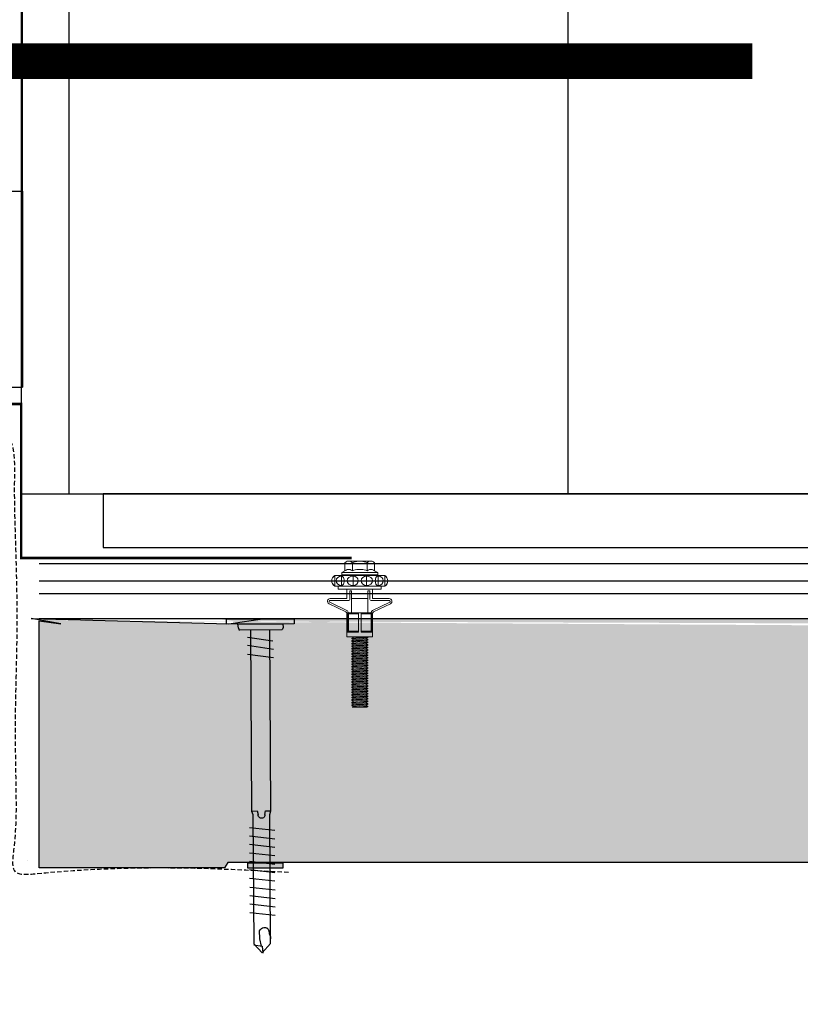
# Model space of a CAD drawing. Header units: millimetres. Extents: x -312551 to 250764, y -35891 to 59426.
# Tile 257 of 316: x 156237 to 156456, y 9420 to 9696. Entities that reach past the tile are written whole.
import ezdxf

# ---------------------------------------------------------------- set-up
doc = ezdxf.new("R2010")
doc.units = ezdxf.units.MM
doc.header["$LTSCALE"] = 2.5
doc.linetypes.add('HIDDEN', pattern=[0.375, 0.25, -0.125])
for name, color, linetype in [('A419100ND1', 7, 'Continuous'), ('AWP70', 7, 'Continuous'), ('GLAZING', 1, 'Continuous'), ('NF-AS BUILT', 7, 'Continuous'), ('Profile', 7, 'Continuous'), ('Rails', 1, 'Continuous'), ('TERR TILE 600', 160, 'Continuous'), ('Terrace', 6, 'Continuous'), ('Terracotta Tile', 30, 'Continuous')]:
    doc.layers.add(name, color=color, linetype=linetype)

# ---------------------------------------------------------------- blocks, each defined once
blk = doc.blocks.new('KP Tile fastener')
at = {"layer": 'Rails', "color": 7, "linetype": 'Continuous', "lineweight": 0}
for p, q in [((2.63, 3.85), (2.63, 8.3)), ((3.13, 3.04), (3.13, 8.33)), ((5.95, 3.6), (3.61, 8.44)), ((6.37, 3.87), (4.05, 8.63)), ((-3.59, 7.37), (-3.87, 7.02)), ((-3.87, 0), (-3.87, 7.02)), ((-3.5, 7.37), (-3.73, 7.02)), ((-3.73, 7.02), (-1.04, 7.02)), ((-3.63, 5.7), (-3.73, 5.14)), ((-3.34, 6.17), (-3.63, 5.7)), ((-3.24, 7.64), (-3.59, 7.37)), ((-3.18, 7.63), (-3.5, 7.37)), ((-2.9, 6.49), (-3.34, 6.17)), ((-2.83, 7.81), (-3.24, 7.64)), ((-2.8, 7.8), (-3.18, 7.63)), ((-2.39, 6.6), (-2.9, 6.49)), ((-2.39, 7.87), (-2.83, 7.81)), ((-2.39, 7.86), (-2.8, 7.8)), ((-1.94, 7.82), (-2.39, 7.87)), ((-1.97, 7.8), (-2.39, 7.86)), ((-1.87, 6.49), (-2.39, 6.6)), ((-1.59, 7.63), (-1.97, 7.8)), ((-1.53, 7.65), (-1.94, 7.82)), ((-1.43, 6.17), (-1.87, 6.49)), ((-1.27, 7.37), (-1.59, 7.63)), ((-1.18, 7.38), (-1.53, 7.65)), ((-1.14, 5.7), (-1.43, 6.17)), ((-1.04, 7.02), (-1.27, 7.37)), ((-0.9, 7.02), (-1.18, 7.38)), ((-1.04, 5.14), (-1.14, 5.7)), ((-0.9, 0), (-0.9, 7.02)), ((-0.9, 6.03), (0, 6.03)), ((0, 0), (0, 6.03)), ((0, 0), (0, 6.03)), ((-7.87, 3.5), (-7.92, 3.12)), ((-7.92, 0), (-7.92, 3.12)), ((-7.92, 3.12), (-7.87, 2.73)), ((-7.71, 3.86), (-7.87, 3.5)), ((-7.47, 4.16), (-7.71, 3.86)), ((-7.47, 4.16), (-5.19, 4.16)), ((-5.53, 3.49), (-5.58, 3.12)), ((-5.58, 3.12), (-5.53, 2.74)), ((-5.4, 3.85), (-5.53, 3.49)), ((-5.19, 4.15), (-5.4, 3.85)), ((-5.19, 4.16), (-4.68, 5.04)), ((-4.68, 0), (-4.68, 5.04)), ((-4.68, 5.04), (-4.05, 5.04)), ((-4.05, 0), (-4.05, 5.04)), ((-3.73, 5.14), (-1.04, 5.14)), ((-3.73, 5.14), (-3.63, 4.82)), ((-3.63, 4.82), (-3.34, 4.54)), ((-3.34, 3.07), (-3.63, 2.53)), ((-3.34, 4.54), (-2.39, 4.3)), ((-2.9, 3.44), (-3.34, 3.07)), ((-2.39, 3.57), (-2.9, 3.44)), ((-2.39, 4.3), (-1.43, 4.54)), ((-1.87, 3.44), (-2.39, 3.57)), ((-1.43, 3.07), (-1.87, 3.44)), ((-1.43, 4.54), (-1.14, 4.82)), ((-1.14, 2.53), (-1.43, 3.07)), ((-1.14, 4.82), (-1.04, 5.14)), ((0, 3.6), (2.38, 3.6)), ((0.43, 2.28), (0.43, 2.79)), ((0.43, 2.79), (2.88, 2.79)), ((6.6, 0.36), (6.6, 3.69)), ((6.6, 3.51), (12, 3.51)), ((6.6, 3.33), (12, 3.33)), ((6.6, 3.33), (6.87, 3.2)), ((6.87, 0.36), (6.87, 3.2)), ((6.87, 3.2), (11.73, 3.2)), ((6.95, 3.6), (12, 3.6)), ((11.73, 3.2), (12, 3.33)), ((11.73, 0.36), (11.73, 3.2)), ((12, 0.36), (12, 3.6)), ((12, 3.6), (13.35, 3.6)), ((13.35, 0), (13.35, 3.6)), ((-7.9, 0.43), (-7.92, 0)), ((-7.9, 0.43), (-7.92, 0)), ((-7.9, -0.43), (-7.92, 0)), ((-7.9, -0.43), (-7.92, 0)), ((-7.84, 0.86), (-7.9, 0.43)), ((-7.87, 2.73), (-7.71, 2.38)), ((-7.75, 1.28), (-7.84, 0.86)), ((-7.62, 1.69), (-7.75, 1.28)), ((-7.71, 2.38), (-7.47, 2.08)), ((-7.47, 2.08), (-7.62, 1.69)), ((-7.47, 2.08), (-5.19, 2.08)), ((-5.56, 0.42), (-5.58, 0)), ((-5.56, 0.42), (-5.58, 0)), ((-5.56, -0.42), (-5.58, 0)), ((-5.56, -0.42), (-5.58, 0)), ((-5.52, 0.85), (-5.56, 0.42)), ((-5.53, 2.74), (-5.4, 2.39)), ((-5.44, 1.28), (-5.52, 0.85)), ((-5.33, 1.69), (-5.44, 1.28)), ((-5.4, 2.39), (-5.19, 2.08)), ((-5.2, 2.08), (-5.33, 1.69)), ((-4.68, 0), (-4.68, -5.04)), ((-4.05, 2.09), (-3.87, 2.09)), ((-4.05, 0), (-4.05, -5.04)), ((-3.63, 2.53), (-3.73, 1.88)), ((-3.73, 1.88), (-1.04, 1.88)), ((-3.73, 1.88), (-3.63, 1.32)), ((-3.63, 1.32), (-3.34, 0.85)), ((-3.34, 0.85), (-2.9, 0.53)), ((-2.9, 0.53), (-2.39, 0.42)), ((-2.9, 0.53), (-2.39, 0.42)), ((-2.39, 0.42), (-1.87, 0.53)), ((-2.39, 0.42), (-1.87, 0.53)), ((-1.87, 0.53), (-1.43, 0.85)), ((-1.43, 0.85), (-1.14, 1.32)), ((-1.04, 1.88), (-1.14, 2.53)), ((-1.14, 1.32), (-1.04, 1.88)), ((0, 0), (0, -6.03)), ((0, 0), (0, -6.03)), ((0.43, 2.28), (6.6, 2.28)), ((2.63, 2.28), (2.63, -2.28)), ((6.6, 0.36), (12, 0.36)), ((6.6, 0.36), (6.6, -3.69)), ((13.35, 2.2), (13.38, 2.25)), ((13.35, 0), (13.35, -3.6)), ((13.38, 2.25), (13.74, -2.25)), ((13.38, 2.25), (13.53, 2.25)), ((13.53, 2.25), (13.89, -2.25)), ((13.53, 2.25), (13.77, 1.84)), ((13.77, 1.84), (13.78, 1.82)), ((13.78, 1.82), (13.8, 1.81)), ((13.8, 1.81), (13.81, 1.81)), ((13.81, 1.81), (13.83, 1.81)), ((13.82, 1.81), (14.17, -1.81)), ((13.83, 1.81), (13.85, 1.82)), ((13.85, 1.82), (13.86, 1.84)), ((13.86, 1.84), (14.1, 2.25)), ((14.1, 2.25), (14.46, -2.25)), ((14.1, 2.25), (14.25, 2.25)), ((14.25, 2.25), (14.61, -2.25)), ((14.25, 2.25), (14.49, 1.84)), ((14.49, 1.84), (14.5, 1.82)), ((14.5, 1.82), (14.52, 1.81)), ((14.52, 1.81), (14.53, 1.81)), ((14.53, 1.81), (14.55, 1.81)), ((14.54, 1.81), (14.89, -1.81)), ((14.55, 1.81), (14.57, 1.82)), ((14.57, 1.82), (14.58, 1.84)), ((14.58, 1.84), (14.82, 2.25)), ((14.82, 2.25), (15.18, -2.25)), ((14.82, 2.25), (14.97, 2.25)), ((14.97, 2.25), (15.33, -2.25)), ((14.97, 2.25), (15.21, 1.84)), ((15.21, 1.84), (15.22, 1.82)), ((15.22, 1.82), (15.24, 1.81)), ((15.24, 1.81), (15.25, 1.81)), ((15.25, 1.81), (15.27, 1.81)), ((15.26, 1.81), (15.61, -1.81)), ((15.27, 1.81), (15.29, 1.82)), ((15.29, 1.82), (15.3, 1.84)), ((15.3, 1.84), (15.54, 2.25)), ((15.54, 2.25), (15.9, -2.25)), ((15.54, 2.25), (15.69, 2.25)), ((15.69, 2.25), (16.05, -2.25)), ((15.69, 2.25), (15.93, 1.84)), ((15.93, 1.84), (15.94, 1.82)), ((15.94, 1.82), (15.96, 1.81)), ((15.96, 1.81), (15.97, 1.81)), ((15.97, 1.81), (15.99, 1.81)), ((15.98, 1.81), (16.33, -1.81)), ((15.99, 1.81), (16.01, 1.82)), ((16.01, 1.82), (16.02, 1.84)), ((16.02, 1.84), (16.26, 2.25)), ((16.26, 2.25), (16.62, -2.25)), ((16.26, 2.25), (16.41, 2.25)), ((16.41, 2.25), (16.77, -2.25)), ((16.41, 2.25), (16.65, 1.84)), ((16.65, 1.84), (16.66, 1.82)), ((16.66, 1.82), (16.68, 1.81)), ((16.68, 1.81), (16.69, 1.81)), ((16.69, 1.81), (16.71, 1.81)), ((16.7, 1.81), (17.05, -1.81)), ((16.71, 1.81), (16.73, 1.82)), ((16.73, 1.82), (16.74, 1.84)), ((16.74, 1.84), (16.98, 2.25)), ((16.98, 2.25), (17.34, -2.25)), ((16.98, 2.25), (17.13, 2.25)), ((17.13, 2.25), (17.49, -2.25)), ((17.13, 2.25), (17.37, 1.84)), ((17.37, 1.84), (17.38, 1.82)), ((17.38, 1.82), (17.4, 1.81)), ((17.4, 1.81), (17.41, 1.81)), ((17.41, 1.81), (17.43, 1.81)), ((17.42, 1.81), (17.77, -1.81)), ((17.43, 1.81), (17.45, 1.82)), ((17.45, 1.82), (17.46, 1.84)), ((17.46, 1.84), (17.7, 2.25)), ((17.7, 2.25), (18.06, -2.25)), ((17.7, 2.25), (17.85, 2.25)), ((17.85, 2.25), (18.21, -2.25)), ((17.85, 2.25), (18.09, 1.84)), ((18.09, 1.84), (18.1, 1.82)), ((18.1, 1.82), (18.12, 1.81)), ((18.12, 1.81), (18.13, 1.81)), ((18.13, 1.81), (18.15, 1.81)), ((18.14, 1.81), (18.49, -1.81)), ((18.15, 1.81), (18.17, 1.82)), ((18.17, 1.82), (18.18, 1.84)), ((18.18, 1.84), (18.42, 2.25)), ((18.42, 2.25), (18.78, -2.25)), ((18.42, 2.25), (18.57, 2.25)), ((18.57, 2.25), (18.93, -2.25)), ((18.57, 2.25), (18.81, 1.84)), ((18.81, 1.84), (18.82, 1.82)), ((18.82, 1.82), (18.84, 1.81)), ((18.84, 1.81), (18.85, 1.81)), ((18.85, 1.81), (18.87, 1.81)), ((18.86, 1.81), (19.21, -1.81)), ((18.87, 1.81), (18.89, 1.82)), ((18.89, 1.82), (18.9, 1.84)), ((18.9, 1.84), (19.14, 2.25)), ((19.14, 2.25), (19.5, -2.25)), ((19.14, 2.25), (19.29, 2.25)), ((19.29, 2.25), (19.65, -2.25)), ((19.29, 2.25), (19.53, 1.84)), ((19.53, 1.84), (19.54, 1.82)), ((19.54, 1.82), (19.56, 1.81)), ((19.56, 1.81), (19.57, 1.81)), ((19.57, 1.81), (19.59, 1.81)), ((19.58, 1.81), (19.93, -1.81)), ((19.59, 1.81), (19.61, 1.82)), ((19.61, 1.82), (19.62, 1.84)), ((19.62, 1.84), (19.86, 2.25)), ((19.86, 2.25), (20.22, -2.25)), ((19.86, 2.25), (20.01, 2.25)), ((20.01, 2.25), (20.37, -2.25)), ((20.01, 2.25), (20.25, 1.84)), ((20.25, 1.84), (20.26, 1.82)), ((20.26, 1.82), (20.28, 1.81)), ((20.28, 1.81), (20.29, 1.81)), ((20.29, 1.81), (20.31, 1.81)), ((20.3, 1.81), (20.65, -1.81)), ((20.31, 1.81), (20.33, 1.82)), ((20.33, 1.82), (20.34, 1.84)), ((20.34, 1.84), (20.58, 2.25)), ((20.58, 2.25), (20.94, -2.25)), ((20.58, 2.25), (20.73, 2.25)), ((20.73, 2.25), (21.09, -2.25)), ((20.73, 2.25), (20.97, 1.84)), ((20.97, 1.84), (20.98, 1.82)), ((20.98, 1.82), (21, 1.81)), ((21, 1.81), (21.01, 1.81)), ((21.01, 1.81), (21.03, 1.81)), ((21.02, 1.81), (21.37, -1.81)), ((21.03, 1.81), (21.05, 1.82)), ((21.05, 1.82), (21.06, 1.84)), ((21.06, 1.84), (21.3, 2.25)), ((21.3, 2.25), (21.66, -2.25)), ((21.3, 2.25), (21.45, 2.25)), ((21.45, 2.25), (21.81, -2.25)), ((21.45, 2.25), (21.69, 1.84)), ((21.69, 1.84), (21.7, 1.82)), ((21.7, 1.82), (21.72, 1.81)), ((21.72, 1.81), (21.73, 1.81)), ((21.73, 1.81), (21.75, 1.81)), ((21.74, 1.81), (22.09, -1.81)), ((21.75, 1.81), (21.77, 1.82)), ((21.77, 1.82), (21.78, 1.84)), ((21.78, 1.84), (22.02, 2.25)), ((22.02, 2.25), (22.38, -2.25)), ((22.02, 2.25), (22.17, 2.25)), ((22.17, 2.25), (22.53, -2.25)), ((22.17, 2.25), (22.41, 1.84)), ((22.41, 1.84), (22.42, 1.82)), ((22.42, 1.82), (22.44, 1.81)), ((22.44, 1.81), (22.45, 1.81)), ((22.45, 1.81), (22.47, 1.81)), ((22.46, 1.81), (22.81, -1.81)), ((22.47, 1.81), (22.49, 1.82)), ((22.49, 1.82), (22.5, 1.84)), ((22.5, 1.84), (22.74, 2.25)), ((22.74, 2.25), (23.1, -2.25)), ((22.74, 2.25), (22.89, 2.25)), ((22.89, 2.25), (23.25, -2.25)), ((22.89, 2.25), (23.13, 1.84)), ((23.13, 1.84), (23.14, 1.82)), ((23.14, 1.82), (23.16, 1.81)), ((23.16, 1.81), (23.17, 1.81)), ((23.17, 1.81), (23.19, 1.81)), ((23.18, 1.81), (23.53, -1.81)), ((23.19, 1.81), (23.21, 1.82)), ((23.21, 1.82), (23.22, 1.84)), ((23.22, 1.84), (23.46, 2.25)), ((23.46, 2.25), (23.82, -2.25)), ((23.46, 2.25), (23.61, 2.25)), ((23.61, 2.25), (23.97, -2.25)), ((23.61, 2.25), (23.85, 1.84)), ((23.85, 1.84), (23.86, 1.82)), ((23.86, 1.82), (23.88, 1.81)), ((23.88, 1.81), (23.89, 1.81)), ((23.89, 1.81), (23.91, 1.81)), ((23.9, 1.81), (24.25, -1.81)), ((23.91, 1.81), (23.93, 1.82)), ((23.93, 1.82), (23.94, 1.84)), ((23.94, 1.84), (24.18, 2.25)), ((24.18, 2.25), (24.54, -2.25)), ((24.18, 2.25), (24.33, 2.25)), ((24.33, 2.25), (24.69, -2.25)), ((24.33, 2.25), (24.57, 1.84)), ((24.57, 1.84), (24.58, 1.82)), ((24.58, 1.82), (24.6, 1.81)), ((24.6, 1.81), (24.61, 1.81)), ((24.61, 1.81), (24.63, 1.81)), ((24.62, 1.81), (24.97, -1.81)), ((24.63, 1.81), (24.65, 1.82)), ((24.65, 1.82), (24.66, 1.84)), ((24.66, 1.84), (24.9, 2.25)), ((24.9, 2.25), (25.26, -2.25)), ((24.9, 2.25), (25.05, 2.25)), ((25.05, 2.25), (25.41, -2.25)), ((25.05, 2.25), (25.29, 1.84)), ((25.29, 1.84), (25.3, 1.82)), ((25.3, 1.82), (25.32, 1.81)), ((25.32, 1.81), (25.33, 1.81)), ((25.33, 1.81), (25.35, 1.81)), ((25.34, 1.81), (25.69, -1.81)), ((25.35, 1.81), (25.37, 1.82)), ((25.37, 1.82), (25.38, 1.84)), ((25.38, 1.84), (25.62, 2.25)), ((25.62, 2.25), (25.98, -2.25)), ((25.62, 2.25), (25.77, 2.25)), ((25.77, 2.25), (26.13, -2.25)), ((25.77, 2.25), (26.01, 1.84)), ((26.01, 1.84), (26.02, 1.82)), ((26.02, 1.82), (26.04, 1.81)), ((26.04, 1.81), (26.05, 1.81)), ((26.05, 1.81), (26.07, 1.81)), ((26.06, 1.81), (26.41, -1.81)), ((26.07, 1.81), (26.09, 1.82)), ((26.09, 1.82), (26.1, 1.84)), ((26.1, 1.84), (26.34, 2.25)), ((26.34, 2.25), (26.7, -2.25)), ((26.34, 2.25), (26.49, 2.25)), ((26.49, 2.25), (26.85, -2.25)), ((26.49, 2.25), (26.73, 1.84)), ((26.73, 1.84), (26.74, 1.82)), ((26.74, 1.82), (26.76, 1.81)), ((26.76, 1.81), (26.77, 1.81)), ((26.77, 1.81), (26.79, 1.81)), ((26.78, 1.81), (27.13, -1.81)), ((26.79, 1.81), (26.81, 1.82)), ((26.81, 1.82), (26.82, 1.84)), ((26.82, 1.84), (27.06, 2.25)), ((27.06, 2.25), (27.42, -2.25)), ((27.06, 2.25), (27.21, 2.25)), ((27.21, 2.25), (27.57, -2.25)), ((27.21, 2.25), (27.45, 1.84)), ((27.45, 1.84), (27.46, 1.82)), ((27.46, 1.82), (27.48, 1.81)), ((27.48, 1.81), (27.49, 1.81)), ((27.49, 1.81), (27.51, 1.81)), ((27.5, 1.81), (27.85, -1.81)), ((27.51, 1.81), (27.53, 1.82)), ((27.53, 1.82), (27.54, 1.84)), ((27.54, 1.84), (27.78, 2.25)), ((27.78, 2.25), (28.14, -2.25)), ((27.78, 2.25), (27.93, 2.25)), ((27.93, 2.25), (28.29, -2.25)), ((27.93, 2.25), (28.17, 1.84)), ((28.17, 1.84), (28.18, 1.82)), ((28.18, 1.82), (28.2, 1.81)), ((28.2, 1.81), (28.21, 1.81)), ((28.21, 1.81), (28.23, 1.81)), ((28.22, 1.81), (28.57, -1.81)), ((28.23, 1.81), (28.25, 1.82)), ((28.25, 1.82), (28.26, 1.84)), ((28.26, 1.84), (28.5, 2.25)), ((28.5, 2.25), (28.86, -2.25)), ((28.5, 2.25), (28.65, 2.25)), ((28.65, 2.25), (29.01, -2.25)), ((28.65, 2.25), (28.89, 1.84)), ((28.89, 1.84), (28.9, 1.82)), ((28.9, 1.82), (28.92, 1.81)), ((28.92, 1.81), (28.93, 1.81)), ((28.93, 1.81), (28.95, 1.81)), ((28.94, 1.81), (29.29, -1.81)), ((28.95, 1.81), (28.97, 1.82)), ((28.97, 1.82), (28.98, 1.84)), ((28.98, 1.84), (29.22, 2.25)), ((29.22, 2.25), (29.58, -2.25)), ((29.22, 2.25), (29.37, 2.25)), ((29.37, 2.25), (29.73, -2.25)), ((29.37, 2.25), (29.61, 1.84)), ((29.61, 1.84), (29.62, 1.82)), ((29.62, 1.82), (29.64, 1.81)), ((29.64, 1.81), (29.65, 1.81)), ((29.65, 1.81), (29.67, 1.81)), ((29.66, 1.81), (30.01, -1.81)), ((29.67, 1.81), (29.69, 1.82)), ((29.69, 1.82), (29.7, 1.84)), ((29.7, 1.84), (29.94, 2.25)), ((29.94, 2.25), (30.09, 2.25)), ((29.94, 2.25), (30.3, -2.25)), ((30.09, 2.25), (30.33, 1.84)), ((30.09, 2.25), (30.45, -2.25)), ((30.33, 1.84), (30.34, 1.82)), ((30.34, 1.82), (30.36, 1.81)), ((30.36, 1.81), (30.37, 1.81)), ((30.37, 1.81), (30.39, 1.81)), ((30.38, 1.81), (30.73, -1.81)), ((30.39, 1.81), (30.41, 1.82)), ((30.41, 1.82), (30.42, 1.84)), ((30.42, 1.84), (30.66, 2.25)), ((30.66, 2.25), (30.81, 2.25)), ((30.66, 2.25), (31.02, -2.25)), ((30.81, 2.25), (31.05, 1.84)), ((30.81, 2.25), (31.17, -2.25)), ((31.05, 1.84), (31.06, 1.82)), ((31.06, 1.82), (31.08, 1.81)), ((31.08, 1.81), (31.09, 1.81)), ((31.09, 1.81), (31.11, 1.81)), ((31.1, 1.81), (31.45, -1.81)), ((31.11, 1.81), (31.13, 1.82)), ((31.13, 1.82), (31.14, 1.84)), ((31.14, 1.84), (31.38, 2.25)), ((31.38, 2.25), (31.53, 2.25)), ((31.38, 2.25), (31.74, -2.25)), ((31.53, 2.25), (31.77, 1.84)), ((31.53, 2.25), (31.89, -2.25)), ((31.77, 1.84), (31.78, 1.82)), ((31.78, 1.82), (31.8, 1.81)), ((31.8, 1.81), (31.81, 1.81)), ((31.81, 1.81), (31.83, 1.81)), ((31.82, 1.81), (32.17, -1.81)), ((31.83, 1.81), (31.85, 1.82)), ((31.85, 1.82), (31.86, 1.84)), ((31.86, 1.84), (32.1, 2.25)), ((32.1, 2.25), (32.25, 2.25)), ((32.1, 2.25), (32.46, -2.25)), ((32.25, 2.25), (32.49, 1.84)), ((32.25, 2.25), (32.61, -2.25)), ((32.49, 1.84), (32.5, 1.82)), ((32.5, 1.82), (32.52, 1.81)), ((32.52, 1.81), (32.53, 1.81)), ((32.53, 1.81), (32.55, 1.81)), ((32.54, 1.81), (32.89, -1.81)), ((32.55, 1.81), (32.57, 1.82)), ((32.57, 1.82), (32.58, 1.84)), ((32.58, 1.84), (32.82, 2.25)), ((32.82, 2.25), (32.97, 2.25)), ((32.82, 2.25), (33.1, -1.25)), ((32.97, 2.25), (33.1, 2.02)), ((32.97, 2.25), (33.1, 0.61)), ((33.1, -2.11), (33.1, 2.02)), ((-7.92, 0), (-7.92, -3.12)), ((-7.92, -3.12), (-7.87, -2.73)), ((-7.84, -0.86), (-7.9, -0.43)), ((-7.84, -0.86), (-7.9, -0.43)), ((-7.87, -2.73), (-7.71, -2.38)), ((-7.75, -1.28), (-7.84, -0.86)), ((-7.62, -1.69), (-7.75, -1.28)), ((-7.71, -2.38), (-7.47, -2.08)), ((-7.47, -2.08), (-7.62, -1.69)), ((-7.47, -2.08), (-5.19, -2.08)), ((-5.58, -3.12), (-5.53, -2.74)), ((-5.52, -0.85), (-5.56, -0.42)), ((-5.52, -0.85), (-5.56, -0.42)), ((-5.53, -2.74), (-5.4, -2.39)), ((-5.44, -1.28), (-5.52, -0.85)), ((-5.33, -1.69), (-5.44, -1.28)), ((-5.4, -2.39), (-5.19, -2.08)), ((-5.2, -2.08), (-5.33, -1.69)), ((-4.05, -2.09), (-3.87, -2.09)), ((-3.87, 0), (-3.87, -7.02)), ((-3.73, -1.88), (-3.63, -1.32)), ((-3.63, -2.53), (-3.73, -1.88)), ((-3.73, -1.88), (-1.04, -1.88)), ((-3.63, -1.32), (-3.34, -0.85)), ((-3.34, -3.07), (-3.63, -2.53)), ((-3.34, -0.85), (-2.9, -0.53)), ((-3.34, -0.85), (-2.9, -0.53)), ((-2.9, -0.53), (-2.39, -0.42)), ((-2.9, -0.53), (-2.39, -0.42)), ((-2.39, -0.42), (-1.87, -0.53)), ((-2.39, -0.42), (-1.87, -0.53)), ((-1.87, -0.53), (-1.43, -0.85)), ((-1.87, -0.53), (-1.43, -0.85)), ((-1.43, -0.85), (-1.14, -1.32)), ((-1.14, -2.53), (-1.43, -3.07)), ((-1.14, -1.32), (-1.04, -1.88)), ((-1.04, -1.88), (-1.14, -2.53)), ((-0.9, 0), (-0.9, -7.02)), ((0.43, -2.28), (0.43, -2.79)), ((0.43, -2.28), (6.6, -2.28)), ((6.6, -0.36), (12, -0.36)), ((6.87, -0.36), (6.87, -3.2)), ((11.73, -0.36), (11.73, -3.2)), ((12, -0.36), (12, -3.6)), ((13.35, -0.78), (13.45, -1.81)), ((13.35, -1.94), (13.41, -1.84)), ((13.42, -1.82), (13.41, -1.84)), ((13.44, -1.81), (13.42, -1.82)), ((13.45, -1.81), (13.44, -1.81)), ((13.47, -1.81), (13.45, -1.81)), ((13.49, -1.82), (13.47, -1.81)), ((13.5, -1.84), (13.49, -1.82)), ((13.5, -1.84), (13.74, -2.25)), ((13.74, -2.25), (13.89, -2.25)), ((13.89, -2.25), (14.13, -1.84)), ((14.14, -1.82), (14.13, -1.84)), ((14.16, -1.81), (14.14, -1.82)), ((14.17, -1.81), (14.16, -1.81)), ((14.19, -1.81), (14.17, -1.81)), ((14.21, -1.82), (14.19, -1.81)), ((14.22, -1.84), (14.21, -1.82)), ((14.22, -1.84), (14.46, -2.25)), ((14.46, -2.25), (14.61, -2.25)), ((14.61, -2.25), (14.85, -1.84)), ((14.86, -1.82), (14.85, -1.84)), ((14.88, -1.81), (14.86, -1.82)), ((14.89, -1.81), (14.88, -1.81)), ((14.91, -1.81), (14.89, -1.81)), ((14.93, -1.82), (14.91, -1.81)), ((14.94, -1.84), (14.93, -1.82)), ((14.94, -1.84), (15.18, -2.25)), ((15.18, -2.25), (15.33, -2.25)), ((15.33, -2.25), (15.57, -1.84)), ((15.58, -1.82), (15.57, -1.84)), ((15.6, -1.81), (15.58, -1.82)), ((15.61, -1.81), (15.6, -1.81)), ((15.63, -1.81), (15.61, -1.81)), ((15.65, -1.82), (15.63, -1.81)), ((15.66, -1.84), (15.65, -1.82)), ((15.66, -1.84), (15.9, -2.25)), ((15.9, -2.25), (16.05, -2.25)), ((16.05, -2.25), (16.29, -1.84)), ((16.3, -1.82), (16.29, -1.84)), ((16.32, -1.81), (16.3, -1.82)), ((16.33, -1.81), (16.32, -1.81)), ((16.35, -1.81), (16.33, -1.81)), ((16.37, -1.82), (16.35, -1.81)), ((16.38, -1.84), (16.37, -1.82)), ((16.38, -1.84), (16.62, -2.25)), ((16.62, -2.25), (16.77, -2.25)), ((16.77, -2.25), (17.01, -1.84)), ((17.02, -1.82), (17.01, -1.84)), ((17.04, -1.81), (17.02, -1.82)), ((17.05, -1.81), (17.04, -1.81)), ((17.07, -1.81), (17.05, -1.81)), ((17.09, -1.82), (17.07, -1.81)), ((17.1, -1.84), (17.09, -1.82)), ((17.1, -1.84), (17.34, -2.25)), ((17.34, -2.25), (17.49, -2.25)), ((17.49, -2.25), (17.73, -1.84)), ((17.74, -1.82), (17.73, -1.84)), ((17.76, -1.81), (17.74, -1.82)), ((17.77, -1.81), (17.76, -1.81)), ((17.79, -1.81), (17.77, -1.81)), ((17.81, -1.82), (17.79, -1.81)), ((17.82, -1.84), (17.81, -1.82)), ((17.82, -1.84), (18.06, -2.25)), ((18.06, -2.25), (18.21, -2.25)), ((18.21, -2.25), (18.45, -1.84)), ((18.46, -1.82), (18.45, -1.84)), ((18.48, -1.81), (18.46, -1.82)), ((18.49, -1.81), (18.48, -1.81)), ((18.51, -1.81), (18.49, -1.81)), ((18.53, -1.82), (18.51, -1.81)), ((18.54, -1.84), (18.53, -1.82)), ((18.54, -1.84), (18.78, -2.25)), ((18.78, -2.25), (18.93, -2.25)), ((18.93, -2.25), (19.17, -1.84)), ((19.18, -1.82), (19.17, -1.84)), ((19.2, -1.81), (19.18, -1.82)), ((19.21, -1.81), (19.2, -1.81)), ((19.23, -1.81), (19.21, -1.81)), ((19.25, -1.82), (19.23, -1.81)), ((19.26, -1.84), (19.25, -1.82)), ((19.26, -1.84), (19.5, -2.25)), ((19.5, -2.25), (19.65, -2.25)), ((19.65, -2.25), (19.89, -1.84)), ((19.9, -1.82), (19.89, -1.84)), ((19.92, -1.81), (19.9, -1.82)), ((19.93, -1.81), (19.92, -1.81)), ((19.95, -1.81), (19.93, -1.81)), ((19.97, -1.82), (19.95, -1.81)), ((19.98, -1.84), (19.97, -1.82)), ((19.98, -1.84), (20.22, -2.25)), ((20.22, -2.25), (20.37, -2.25)), ((20.37, -2.25), (20.61, -1.84)), ((20.62, -1.82), (20.61, -1.84)), ((20.64, -1.81), (20.62, -1.82)), ((20.65, -1.81), (20.64, -1.81)), ((20.67, -1.81), (20.65, -1.81)), ((20.69, -1.82), (20.67, -1.81)), ((20.7, -1.84), (20.69, -1.82)), ((20.7, -1.84), (20.94, -2.25)), ((20.94, -2.25), (21.09, -2.25)), ((21.09, -2.25), (21.33, -1.84)), ((21.34, -1.82), (21.33, -1.84)), ((21.36, -1.81), (21.34, -1.82)), ((21.37, -1.81), (21.36, -1.81)), ((21.39, -1.81), (21.37, -1.81)), ((21.41, -1.82), (21.39, -1.81)), ((21.42, -1.84), (21.41, -1.82)), ((21.42, -1.84), (21.66, -2.25)), ((21.66, -2.25), (21.81, -2.25)), ((21.81, -2.25), (22.05, -1.84)), ((22.06, -1.82), (22.05, -1.84)), ((22.08, -1.81), (22.06, -1.82)), ((22.09, -1.81), (22.08, -1.81)), ((22.11, -1.81), (22.09, -1.81)), ((22.13, -1.82), (22.11, -1.81)), ((22.14, -1.84), (22.13, -1.82)), ((22.14, -1.84), (22.38, -2.25)), ((22.38, -2.25), (22.53, -2.25)), ((22.53, -2.25), (22.77, -1.84)), ((22.78, -1.82), (22.77, -1.84)), ((22.8, -1.81), (22.78, -1.82)), ((22.81, -1.81), (22.8, -1.81)), ((22.83, -1.81), (22.81, -1.81)), ((22.85, -1.82), (22.83, -1.81)), ((22.86, -1.84), (22.85, -1.82)), ((22.86, -1.84), (23.1, -2.25)), ((23.1, -2.25), (23.25, -2.25)), ((23.25, -2.25), (23.49, -1.84)), ((23.5, -1.82), (23.49, -1.84)), ((23.52, -1.81), (23.5, -1.82)), ((23.53, -1.81), (23.52, -1.81)), ((23.55, -1.81), (23.53, -1.81)), ((23.57, -1.82), (23.55, -1.81)), ((23.58, -1.84), (23.57, -1.82)), ((23.58, -1.84), (23.82, -2.25)), ((23.82, -2.25), (23.97, -2.25)), ((23.97, -2.25), (24.21, -1.84)), ((24.22, -1.82), (24.21, -1.84)), ((24.24, -1.81), (24.22, -1.82)), ((24.25, -1.81), (24.24, -1.81)), ((24.27, -1.81), (24.25, -1.81)), ((24.29, -1.82), (24.27, -1.81)), ((24.3, -1.84), (24.29, -1.82)), ((24.3, -1.84), (24.54, -2.25)), ((24.54, -2.25), (24.69, -2.25)), ((24.69, -2.25), (24.93, -1.84)), ((24.94, -1.82), (24.93, -1.84)), ((24.96, -1.81), (24.94, -1.82)), ((24.97, -1.81), (24.96, -1.81)), ((24.99, -1.81), (24.97, -1.81)), ((25.01, -1.82), (24.99, -1.81)), ((25.02, -1.84), (25.01, -1.82)), ((25.02, -1.84), (25.26, -2.25)), ((25.26, -2.25), (25.41, -2.25)), ((25.41, -2.25), (25.65, -1.84)), ((25.66, -1.82), (25.65, -1.84)), ((25.68, -1.81), (25.66, -1.82)), ((25.69, -1.81), (25.68, -1.81)), ((25.71, -1.81), (25.69, -1.81)), ((25.73, -1.82), (25.71, -1.81)), ((25.74, -1.84), (25.73, -1.82)), ((25.74, -1.84), (25.98, -2.25)), ((25.98, -2.25), (26.13, -2.25)), ((26.13, -2.25), (26.37, -1.84)), ((26.38, -1.82), (26.37, -1.84)), ((26.4, -1.81), (26.38, -1.82)), ((26.41, -1.81), (26.4, -1.81)), ((26.43, -1.81), (26.41, -1.81)), ((26.45, -1.82), (26.43, -1.81)), ((26.46, -1.84), (26.45, -1.82)), ((26.46, -1.84), (26.7, -2.25)), ((26.7, -2.25), (26.85, -2.25)), ((26.85, -2.25), (27.09, -1.84)), ((27.1, -1.82), (27.09, -1.84)), ((27.12, -1.81), (27.1, -1.82)), ((27.13, -1.81), (27.12, -1.81)), ((27.15, -1.81), (27.13, -1.81)), ((27.17, -1.82), (27.15, -1.81)), ((27.18, -1.84), (27.17, -1.82)), ((27.18, -1.84), (27.42, -2.25)), ((27.42, -2.25), (27.57, -2.25)), ((27.57, -2.25), (27.81, -1.84)), ((27.82, -1.82), (27.81, -1.84)), ((27.84, -1.81), (27.82, -1.82)), ((27.85, -1.81), (27.84, -1.81)), ((27.87, -1.81), (27.85, -1.81)), ((27.89, -1.82), (27.87, -1.81)), ((27.9, -1.84), (27.89, -1.82)), ((27.9, -1.84), (28.14, -2.25)), ((28.14, -2.25), (28.29, -2.25)), ((28.29, -2.25), (28.53, -1.84)), ((28.54, -1.82), (28.53, -1.84)), ((28.56, -1.81), (28.54, -1.82)), ((28.57, -1.81), (28.56, -1.81)), ((28.59, -1.81), (28.57, -1.81)), ((28.61, -1.82), (28.59, -1.81)), ((28.62, -1.84), (28.61, -1.82)), ((28.62, -1.84), (28.86, -2.25)), ((28.86, -2.25), (29.01, -2.25)), ((29.01, -2.25), (29.25, -1.84)), ((29.26, -1.82), (29.25, -1.84)), ((29.28, -1.81), (29.26, -1.82)), ((29.29, -1.81), (29.28, -1.81)), ((29.31, -1.81), (29.29, -1.81)), ((29.33, -1.82), (29.31, -1.81)), ((29.34, -1.84), (29.33, -1.82)), ((29.34, -1.84), (29.58, -2.25)), ((29.58, -2.25), (29.73, -2.25)), ((29.73, -2.25), (29.97, -1.84)), ((29.98, -1.82), (29.97, -1.84)), ((30, -1.81), (29.98, -1.82)), ((30.01, -1.81), (30, -1.81)), ((30.03, -1.81), (30.01, -1.81)), ((30.05, -1.82), (30.03, -1.81)), ((30.06, -1.84), (30.05, -1.82)), ((30.06, -1.84), (30.3, -2.25)), ((30.3, -2.25), (30.45, -2.25)), ((30.45, -2.25), (30.69, -1.84)), ((30.7, -1.82), (30.69, -1.84)), ((30.72, -1.81), (30.7, -1.82)), ((30.73, -1.81), (30.72, -1.81)), ((30.75, -1.81), (30.73, -1.81)), ((30.77, -1.82), (30.75, -1.81)), ((30.78, -1.84), (30.77, -1.82)), ((30.78, -1.84), (31.02, -2.25)), ((31.02, -2.25), (31.17, -2.25)), ((31.17, -2.25), (31.41, -1.84)), ((31.42, -1.82), (31.41, -1.84)), ((31.44, -1.81), (31.42, -1.82)), ((31.45, -1.81), (31.44, -1.81)), ((31.47, -1.81), (31.45, -1.81)), ((31.49, -1.82), (31.47, -1.81)), ((31.5, -1.84), (31.49, -1.82)), ((31.5, -1.84), (31.74, -2.25)), ((31.74, -2.25), (31.89, -2.25)), ((31.89, -2.25), (32.13, -1.84)), ((32.14, -1.82), (32.13, -1.84)), ((32.16, -1.81), (32.14, -1.82)), ((32.17, -1.81), (32.16, -1.81)), ((32.19, -1.81), (32.17, -1.81)), ((32.21, -1.82), (32.19, -1.81)), ((32.22, -1.84), (32.21, -1.82)), ((32.22, -1.84), (32.46, -2.25)), ((32.46, -2.25), (32.61, -2.25)), ((32.61, -2.25), (32.85, -1.84)), ((32.86, -1.82), (32.85, -1.84)), ((32.88, -1.81), (32.86, -1.82)), ((32.89, -1.81), (32.88, -1.81)), ((32.91, -1.81), (32.89, -1.81)), ((32.93, -1.82), (32.91, -1.81)), ((32.94, -1.84), (32.93, -1.82)), ((32.94, -1.84), (33.1, -2.11)), ((-7.87, -3.5), (-7.92, -3.12)), ((-7.71, -3.86), (-7.87, -3.5)), ((-7.47, -4.16), (-7.71, -3.86)), ((-7.47, -4.16), (-5.19, -4.16)), ((-5.53, -3.49), (-5.58, -3.12)), ((-5.4, -3.85), (-5.53, -3.49)), ((-5.19, -4.15), (-5.4, -3.85)), ((-5.19, -4.16), (-4.68, -5.04)), ((-4.68, -5.04), (-4.05, -5.04)), ((-3.73, -5.14), (-3.63, -4.82)), ((-3.63, -5.7), (-3.73, -5.14)), ((-3.73, -5.14), (-1.04, -5.14)), ((-3.63, -4.82), (-3.34, -4.54)), ((-2.9, -3.44), (-3.34, -3.07)), ((-3.34, -4.54), (-2.39, -4.3)), ((-2.39, -3.57), (-2.9, -3.44)), ((-1.87, -3.44), (-2.39, -3.57)), ((-2.39, -4.3), (-1.43, -4.54)), ((-1.43, -3.07), (-1.87, -3.44)), ((-1.43, -4.54), (-1.14, -4.82)), ((-1.14, -4.82), (-1.04, -5.14)), ((-1.04, -5.14), (-1.14, -5.7)), ((0, -3.6), (2.38, -3.6)), ((0.43, -2.79), (2.88, -2.79)), ((2.63, -3.85), (2.63, -8.3)), ((3.13, -3.04), (3.13, -8.33)), ((5.95, -3.6), (3.61, -8.44)), ((6.37, -3.87), (4.05, -8.63)), ((6.6, -3.33), (6.87, -3.2)), ((6.6, -3.33), (12, -3.33)), ((6.6, -3.51), (12, -3.51)), ((6.87, -3.2), (11.73, -3.2)), ((6.95, -3.6), (12, -3.6)), ((11.73, -3.2), (12, -3.33)), ((12, -3.6), (13.35, -3.6)), ((-3.59, -7.37), (-3.87, -7.02)), ((-3.5, -7.37), (-3.73, -7.02)), ((-3.73, -7.02), (-1.04, -7.02)), ((-3.34, -6.17), (-3.63, -5.7)), ((-3.24, -7.64), (-3.59, -7.37)), ((-3.18, -7.63), (-3.5, -7.37)), ((-2.9, -6.49), (-3.34, -6.17)), ((-2.83, -7.81), (-3.24, -7.64)), ((-2.8, -7.8), (-3.18, -7.63)), ((-2.39, -6.6), (-2.9, -6.49)), ((-2.39, -7.87), (-2.83, -7.81)), ((-2.39, -7.86), (-2.8, -7.8)), ((-1.87, -6.49), (-2.39, -6.6)), ((-1.97, -7.8), (-2.39, -7.86)), ((-1.94, -7.82), (-2.39, -7.87)), ((-1.59, -7.63), (-1.97, -7.8)), ((-1.53, -7.65), (-1.94, -7.82)), ((-1.43, -6.17), (-1.87, -6.49)), ((-1.27, -7.37), (-1.59, -7.63)), ((-1.18, -7.38), (-1.53, -7.65)), ((-1.14, -5.7), (-1.43, -6.17)), ((-1.04, -7.02), (-1.27, -7.37)), ((-0.9, -7.02), (-1.18, -7.38)), ((-0.9, -6.03), (0, -6.03))]:
    blk.add_line(p, q, dxfattribs=at)
for centre, radius, start, end in [((3.38, 8.3), 0.75, 26.0089, 180), ((3.38, 8.33), 0.25, 25.8375, 180), ((2.38, 3.85), 0.25, 270, 360), ((6.96, 4.37), 1.27, 217.172, 253.6075), ((6.95, 4.35), 0.75, 219.9145, 270), ((2.38, -3.85), 0.25, 0, 90), ((2.88, -3.04), 0.25, 360, 90), ((6.96, -4.37), 1.27, 106.3925, 142.828), ((6.95, -4.35), 0.75, 90, 140.0855), ((3.38, -8.3), 0.75, 180, 333.9911), ((3.38, -8.33), 0.25, 180, 334.1625)]:
    blk.add_arc(centre, radius, start, end, dxfattribs=at)
blk = doc.blocks.new('Cladding STD fixing flat head')
at = {"color": 7}
for p, q in [((-1.27, 52.5), (-0.95, 53.51)), ((0.93, 53.51), (1.1, 52.5)), ((-2.79, 52.5), (-1.27, 52.5)), ((1.1, 52.5), (2.62, 52.5)), ((9.5, 0), (-9.5, 0)), ((-9.5, 0), (-9.5, -1.29)), ((9.5, -1.29), (-9.5, -1.29)), ((9.5, -1.29), (9.5, 0))]:
    blk.add_line(p, q, dxfattribs=at)
for points in [[(-2.79, 1.69), (-2.79, 52.5), (-2.45, 53.51), (-2.45, 89.75), (-0.08, 92.28), (2.28, 89.75), (2.28, 53.51), (2.62, 52.5), (2.62, 1.69)], [(-2.45, 90.08), (-0.08, 90.42), (0.08, 92.45)], [(-0.25, 90.42), (-0.76, 88.39), (-0.76, 87.55), (-0.76, 86.87), (-0.76, 86.19), (-0.59, 85.86), (-0.25, 85.52), (0.08, 85.35), (0.42, 85.18), (0.93, 85.18), (1.1, 85.35), (1.27, 85.35), (1.61, 85.69), (1.78, 86.19), (1.94, 86.87), (2.28, 87.89), (2.28, 88.39)], [(-3.47, 80.95), (3.64, 81.8)], [(-3.47, 78.58), (3.64, 79.43)], [(-3.47, 76.22), (3.64, 77.06)], [(-3.47, 73.85), (3.64, 74.69)], [(-3.47, 71.31), (3.64, 72.16)], [(-3.47, 68.95), (3.64, 69.79)], [(-3.47, 66.58), (3.64, 67.42)], [(-3.47, 64.21), (3.64, 65.06)], [(-3.47, 61.84), (3.64, 62.69)], [(-3.47, 59.48), (3.64, 60.32)], [(-3.47, 57.11), (3.64, 57.95)], [(-3.64, 8.46), (3.64, 9.47)], [(-3.64, 5.92), (3.64, 7.1)], [(-3.64, 3.72), (3.47, 4.73)], [(6.34, 0), (6.34, 1.01), (6.17, 1.52), (6, 1.69), (-5.83, 1.69), (-6, 1.69), (-6, 1.52), (-6.17, 1.01), (-6.34, 0), (6.34, 0), (6.34, 0)]]:
    blk.add_lwpolyline(points, dxfattribs=at)
at = {"layer": 'A419100ND1'}
blk.add_arc((-0.01, 53.6), 0.949, 355.635, 185.6812, dxfattribs=at)

msp = doc.modelspace()

# ---------------------------------------------------------------- hatches: boundary and pattern name
at = {"linetype": 'Continuous'}
h = msp.add_hatch(dxfattribs=at)
h.set_pattern_fill('AR-SAND', color=6, scale=7.5, angle=90, style=0)
h.set_pattern_definition([(232.5, (140087.877, 5342.213), (-14.451178, 0.47245), [0, -11.4, 0, -12.75, 0, -12.1875]), (262.5, (140087.877, 5342.213), (-21.166095, -13.273325), [0, -6.15, 0, -10.275, 0, -3.9375]), (302.5, (140087.877, 5351.438), (-0.042443, -23.356064), [0, -3.75, 0, -13.5, 0, -17.625]), (312.5, (140087.877, 5351.438), (-6.582567, -22.54595), [0, -1.875, 0, -8.85, 0, -10.125])])
edge = h.paths.add_edge_path(flags=17)
edge.add_arc((160328.33, 9465.89), 1.29, 281.3099, 450)
edge.add_arc((160328.33, 9465.89), 1.29, -78.6901, 90, ccw=False)
edge.add_line((160328.58, 9464.62), (160319.2, 9462.74))
edge.add_arc((160319, 9463.72), 1, 218.2899, 281.3099, ccw=False)
edge.add_arc((160316.65, 9461.87), 2, 38.2899, 182.6445)
edge.add_line((160314.65, 9461.77), (160314.64, 9461.77))
edge.add_line((160314.64, 9461.77), (160314.64, 9459.36))
edge.add_arc((160313.24, 9459.36), 1.4, 269.9988, 360, ccw=False)
edge = h.paths.add_edge_path(flags=16)
edge.add_arc((160328.33, 9465.89), 1.29, 281.3099, 450)
edge.add_arc((160328.33, 9465.89), 1.29, -78.6901, 90, ccw=False)
edge = h.paths.add_edge_path()
edge.add_line((160313.24, 9457.96), (160288.35, 9457.96))
edge.add_line((160288.35, 9457.96), (160287.34, 9459.47))
edge.add_line((160287.34, 9459.47), (160153.02, 9459.47))
edge.add_line((160153.02, 9459.47), (160152.02, 9457.97))
edge.add_line((160152.02, 9457.97), (160119.69, 9457.97))
edge.add_line((160119.69, 9457.97), (160118.69, 9459.47))
edge.add_line((160118.69, 9459.47), (160086.35, 9459.47))
edge.add_line((160086.35, 9459.47), (160085.35, 9457.97))
edge.add_line((160085.35, 9457.97), (160053.02, 9457.97))
edge.add_line((160053.02, 9457.97), (160052.02, 9459.47))
edge.add_line((160052.02, 9459.47), (160019.69, 9459.47))
edge.add_line((160019.69, 9459.47), (160018.69, 9457.97))
edge.add_line((160018.69, 9457.97), (159986.35, 9457.97))
edge.add_line((159986.35, 9457.97), (159985.35, 9459.47))
edge.add_line((159985.35, 9459.47), (159953.02, 9459.47))
edge.add_line((159953.02, 9459.47), (159952.02, 9457.97))
edge.add_line((159952.02, 9457.97), (159919.69, 9457.97))
edge.add_line((159919.69, 9457.97), (159918.69, 9459.47))
edge.add_line((159918.69, 9459.47), (156295.49, 9459.47))
edge.add_line((156295.49, 9459.47), (156294.49, 9457.97))
edge.add_line((156294.49, 9457.97), (156242.47, 9457.97))
edge.add_line((156242.47, 9457.97), (156242.47, 9527.39))
edge.add_arc((160322.05, 9509.98), 3.2, 90, 177.9892, ccw=False)
edge.add_line((160322.05, 9513.18), (160333.13, 9513.18))
edge.add_arc((160333.13, 9509.98), 3.2, 0, 90, ccw=False)
edge.add_line((160336.33, 9509.98), (160336.33, 9508.29))
edge.add_arc((160333.13, 9508.29), 3.2, 275, 360, ccw=False)
edge.add_line((160333.41, 9505.1), (160325.86, 9504.44))
edge.add_arc((160326.08, 9501.95), 2.5, 95, 160.1929)
edge.add_arc((160326.08, 9501.95), 3.2, 95, 160.1929, ccw=False)
edge.add_line((160325.8, 9505.14), (160333.35, 9505.8))
edge.add_arc((160333.13, 9508.29), 2.5, 275, 360)
edge.add_line((160335.63, 9508.29), (160335.63, 9509.98))
edge.add_arc((160333.13, 9509.98), 2.5, 0, 90)
edge.add_line((160333.13, 9512.48), (160322.05, 9512.48))
edge.add_arc((160322.05, 9509.98), 2.5, 90, 177.9892)
edge.add_line((160156.6, 9527.97), (160283.27, 9528.38))
edge.add_line((160283.86, 9528.38), (160287.54, 9528.38))
edge.add_arc((160287.54, 9523.18), 5.2, 13.8025, 90, ccw=False)
edge.add_line((160292.59, 9524.42), (160296.24, 9509.58))
edge.add_arc((160298.67, 9510.18), 2.5, 193.8025, 270)
edge.add_line((160298.67, 9507.68), (160306.81, 9507.68))
edge.add_arc((160306.81, 9507.58), 0.1, 35.4234, 90, ccw=False)
edge.add_line((160306.89, 9507.64), (160307.25, 9507.14))
edge.add_arc((160307.33, 9507.19), 0.1, 215.4234, 324.5766)
edge.add_line((160307.41, 9507.14), (160307.77, 9507.64))
edge.add_arc((160307.85, 9507.58), 0.1, 90, 144.5766, ccw=False)
edge.add_line((160307.85, 9507.68), (160316.35, 9507.68))
edge.add_arc((160316.35, 9510.18), 2.5, 270, 357.9892)
edge.add_arc((160316.35, 9510.18), 3.2, 270, 357.9892)
edge.add_line((160328.5, 9465.01), (160319.13, 9463.14))
edge.add_arc((160328.33, 9465.89), 0.893, 281.3099, 450)
edge.add_line((160329.19, 9465.78), (160329.19, 9465.64))
edge.add_line((160323.33, 9468.18), (160323.33, 9468.97))
edge.add_line((160324.73, 9466.78), (160328.33, 9466.78))
edge.add_arc((160324.73, 9468.18), 1.4, 180, 270)
edge.add_line((160322.73, 9469.57), (160318.73, 9469.57))
edge.add_line((160322.73, 9469.97), (160318.73, 9469.97))
edge.add_line((160318.73, 9469.97), (160318.73, 9469.57))
edge.add_arc((160322.73, 9468.97), 0.6, 0, 90)
edge.add_arc((160322.73, 9468.97), 1, 0, 90)
edge.add_arc((160319.01, 9463.73), 0.6, 217.901, 281.3099)
edge.add_line((160328.33, 9467.18), (160324.73, 9467.18))
edge.add_arc((160324.73, 9468.18), 1, 180, 270)
edge.add_line((160323.73, 9468.18), (160323.73, 9468.97))
edge.add_line((160323.73, 9468.97), (160323.73, 9502.8))
edge.add_arc((160320.72, 9503.88), 3.2, 270, 340.1929)
edge.add_line((160320.72, 9500.68), (160319.03, 9500.68))
edge.add_line((160319.03, 9500.68), (160314.03, 9500.68))
edge.add_line((160314.03, 9501.38), (160319.03, 9501.38))
edge.add_line((160319.03, 9501.38), (160320.72, 9501.38))
edge.add_arc((160320.72, 9503.88), 2.5, 270, 340.1929)
edge.add_line((156242.47, 9527.39), (156248.59, 9526.47))
edge.add_line((156248.59, 9526.47), (156240.22, 9527.97))
edge.add_line((156240.22, 9527.97), (156295.74, 9526.47))
edge.add_line((156295.74, 9526.47), (156305.74, 9527.97))
edge.add_line((156305.74, 9527.97), (159906.6, 9526.47))
edge.add_line((159906.6, 9526.47), (159916.6, 9527.97))
edge.add_line((159916.6, 9527.97), (159926.6, 9526.47))
edge.add_line((159926.6, 9526.47), (159936.6, 9527.97))
edge.add_line((159936.6, 9527.97), (159946.6, 9526.47))
edge.add_line((159946.6, 9526.47), (159956.6, 9527.97))
edge.add_line((159956.6, 9527.97), (159966.6, 9526.47))
edge.add_line((159966.6, 9526.47), (159976.6, 9527.97))
edge.add_line((159976.6, 9527.97), (159986.6, 9526.47))
edge.add_line((159986.6, 9526.47), (159996.6, 9527.97))
edge.add_line((159996.6, 9527.97), (160006.6, 9526.47))
edge.add_line((160006.6, 9526.47), (160016.6, 9527.97))
edge.add_line((160016.6, 9527.97), (160026.6, 9526.47))
edge.add_line((160026.6, 9526.47), (160036.6, 9527.97))
edge.add_line((160036.6, 9527.97), (160046.6, 9526.47))
edge.add_line((160046.6, 9526.47), (160056.6, 9527.97))
edge.add_line((160056.6, 9527.97), (160066.6, 9526.47))
edge.add_line((160066.6, 9526.47), (160076.6, 9527.97))
edge.add_line((160076.6, 9527.97), (160086.6, 9526.47))
edge.add_line((160086.6, 9526.47), (160096.6, 9527.97))
edge.add_line((160096.6, 9527.97), (160106.6, 9526.47))
edge.add_line((160106.6, 9526.47), (160116.6, 9527.97))
edge.add_line((160116.6, 9527.97), (160126.6, 9526.47))
edge.add_line((160126.6, 9526.47), (160136.6, 9527.97))
edge.add_line((160136.6, 9527.97), (160146.6, 9526.47))
edge.add_line((160146.6, 9526.47), (160156.6, 9527.97))
h = msp.add_hatch(color=254, dxfattribs=at)
h.paths.add_polyline_path([(156311.18, 9528.13), (156301.18, 9526.63), (156291.18, 9528.13)])
h.paths.add_polyline_path([(156331.18, 9528.13), (156321.18, 9526.63), (156311.18, 9528.13)])
msp.add_hatch(color=254, dxfattribs=at).paths.add_polyline_path([(156300.98, 9459.3), (156300.98, 9457.98), (156311.02, 9457.98), (156311.02, 9459.3)])
at = {"layer": 'Terrace'}
h = msp.add_hatch(dxfattribs=at)
h.set_pattern_fill('ANGLE', color=256, scale=1500, style=0)
h.set_pattern_definition([(0, (-2071521.74, -4242199.36), (0, 412.5), [300, -112.5]), (90, (-2071521.74, -4242199.36), (-412.5, 3e-14), [300, -112.5])])
h.paths.add_polyline_path([(156237.44, 9562.97), (157657.8, 9562.97), (157657.8, 28113.47), (156237.8, 28113.47)])

# ---------------------------------------------------------------- linework, layer by layer
at = {"linetype": 'Continuous'}
for p, q in [((156242.47, 9543.46), (160423.14, 9543.46)), ((156242.47, 9538.54), (160423.14, 9538.54)), ((156242.47, 9535.05), (160423.14, 9535.05))]:
    msp.add_line(p, q, dxfattribs=at)
at = {"color": 1, "linetype": 'Continuous'}
msp.add_line((156242.47, 9527.97), (160423.14, 9527.97), dxfattribs=at)
at = {"color": 2, "linetype": 'Continuous', "const_width": 0.7}
msp.add_lwpolyline([(156330.21, 9544.97), (156237.44, 9544.97), (156237.44, 9588.21), (156211.46, 9588.21), (156211.46, 9603.98)], dxfattribs=at)
at = {"linetype": 'Continuous'}
msp.add_lwpolyline([(156300.98, 9459.3), (156300.98, 9457.98), (156311.02, 9457.98), (156311.02, 9459.3)], close=True, dxfattribs=at)
at = {"color": 6, "linetype": 'HIDDEN', "ltscale": 2}
msp.add_spline([(156312.5, 9456.68), (156241.66, 9456.3), (156235.84, 9456.91), (156235.41, 9462.98), (156236.06, 9478.65), (156235.84, 9498.62), (156236.27, 9521.63), (156236.06, 9544.64), (156235.62, 9567.43), (156233.89, 9578.72), (156219.13, 9581.32), (156209.81, 9584.14), (156208.72, 9591.96), (156208.72, 9599.12), (156209.15, 9605.85)], degree=3, dxfattribs=at)
at = {"layer": 'AWP70', "color": 1}
msp.add_line((156239.33, 9460.12), (156239.33, 9460.12), dxfattribs=at)
msp.add_line((156239.33, 9460.12), (156239.33, 9460.12), dxfattribs=at)
msp.add_line((156239.33, 9460.12), (156239.33, 9460.12), dxfattribs=at)
for points in [[(156242.47, 9527.39), (156248.59, 9526.47), (156240.22, 9527.97), (156295.74, 9526.47), (156305.74, 9527.97), (159906.6, 9526.47)], [(160313.24, 9457.96), (160288.35, 9457.96), (160287.34, 9459.47), (160153.02, 9459.47), (160152.02, 9457.97), (160119.69, 9457.97), (160118.69, 9459.47), (160086.35, 9459.47), (160085.35, 9457.97), (160053.02, 9457.97), (160052.02, 9459.47), (160019.69, 9459.47), (160018.69, 9457.97), (159986.35, 9457.97), (159985.35, 9459.47), (159953.02, 9459.47), (159952.02, 9457.97), (159919.69, 9457.97), (159918.69, 9459.47), (156295.49, 9459.47), (156294.49, 9457.97), (156242.47, 9457.97), (156242.47, 9527.39)]]:
    msp.add_lwpolyline(points, dxfattribs=at)
at = {"layer": 'GLAZING'}
msp.add_line((156237.8, 9647.97), (156237.8, 28038.47), dxfattribs=at)
at = {"layer": 'NF-AS BUILT', "const_width": 10}
msp.add_lwpolyline([(156012.8, 5994.47), (156012.8, 5824.47), (153842.8, 5824.47), (153842.8, 5994.47), (149362.8, 5994.47), (149362.8, 9294.47), (153912.8, 9294.47), (153912.8, 9464.47), (156002.8, 9464.47), (156002.8, 9684.47), (156442.8, 9684.47)], dxfattribs=at)
at = {"layer": 'Profile', "color": 1}
for p, q in [((156216.86, 9647.97), (156237.8, 9647.97)), ((156237.8, 9647.97), (156237.8, 9592.97)), ((156216.86, 9592.97), (156237.8, 9592.97))]:
    msp.add_line(p, q, dxfattribs=at)
at = {"layer": 'Profile'}
msp.add_line((156237.8, 9647.97), (156237.8, 9647.97), dxfattribs=at)
at = {"layer": 'TERR TILE 600'}
msp.add_line((156250.8, 9846.45), (156250.8, 9562.97), dxfattribs=at)
at = {"layer": 'Terrace'}
msp.add_lwpolyline([(156237.44, 9562.97), (157657.8, 9562.97), (157657.8, 28113.47), (156237.8, 28113.47)], close=True, dxfattribs=at)
at = {"layer": 'Terracotta Tile'}
msp.add_lwpolyline([(156852.49, 9562.97), (156260.49, 9562.97), (156260.49, 9547.97), (156852.49, 9547.97)], close=True, dxfattribs=at)

# ---------------------------------------------------------------- block references
at = {"linetype": 'Continuous', "rotation": 270}
msp.add_blockref('KP Tile fastener', (156332.52, 9536.2), dxfattribs=at)
at = {"linetype": 'Continuous', "xscale": -1, "rotation": 180.3629387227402}
msp.add_blockref('Cladding STD fixing flat head', (156304.62, 9526.47), dxfattribs=at)

doc.saveas('drawing.dxf')
